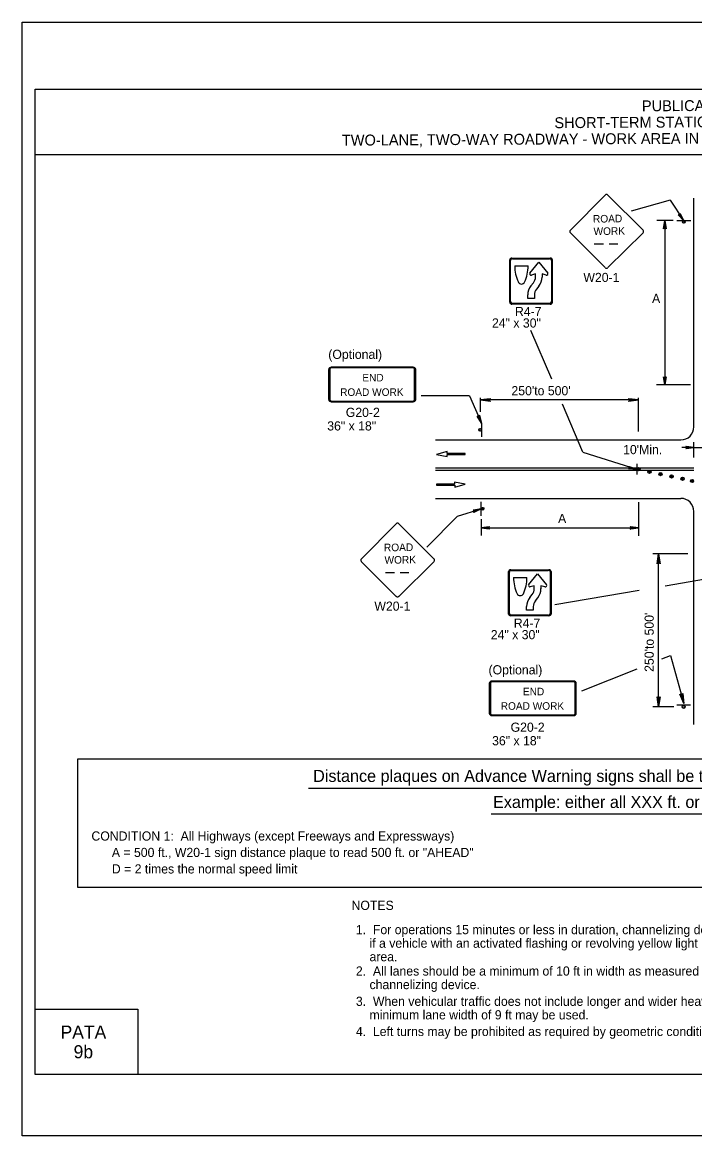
# Model space of a CAD drawing. Extents: x -14145 to -13521, y 30244 to 30661.
# Drawn here: x -13688.17 to -13672.76, y 30532.81 to 30558.31 of the extents above; entities that cross this region are included whole.
import ezdxf

# ---------------------------------------------------------------- set-up
doc = ezdxf.new("R2010")
doc.units = 0
for name, color, linetype in [('1', 7, 'Continuous'), ('10', 7, 'Continuous'), ('2', 7, 'Continuous'), ('4', 7, 'Continuous'), ('61', 7, 'Continuous')]:
    doc.layers.add(name, color=color, linetype=linetype)

msp = doc.modelspace()

# ---------------------------------------------------------------- linework, layer by layer
at = {"layer": '1'}
for p, q in [((-13674.814, 30554.351), (-13675.609, 30553.548)), ((-13673.945, 30553.548), (-13674.748, 30554.351)), ((-13673.32, 30554.235), (-13674.215, 30553.98)), ((-13673.32, 30554.235), (-13673.012, 30553.761)), ((-13672.779, 30549.042), (-13672.779, 30554.277)), ((-13673.252, 30553.766), (-13673.625, 30553.766)), ((-13673.445, 30553.766), (-13673.445, 30550.001)), ((-13673.169, 30553.766), (-13672.851, 30553.766)), ((-13675.609, 30553.482), (-13674.814, 30552.687)), ((-13674.748, 30552.687), (-13673.945, 30553.482)), ((-13675.061, 30553.234), (-13674.85, 30553.234)), ((-13674.718, 30553.234), (-13674.524, 30553.234)), ((-13676.998, 30551.893), (-13676.998, 30552.864)), ((-13676.98, 30551.906), (-13676.98, 30552.852)), ((-13676.949, 30552.906), (-13676.073, 30552.906)), ((-13676.935, 30552.891), (-13676.087, 30552.891)), ((-13676.042, 30552.852), (-13676.042, 30551.906)), ((-13676.024, 30552.864), (-13676.024, 30551.893)), ((-13676.885, 30552.728), (-13676.578, 30552.728)), ((-13676.538, 30552.559), (-13676.334, 30552.815)), ((-13676.334, 30552.815), (-13676.129, 30552.559)), ((-13676.514, 30552.27), (-13676.458, 30552.34)), ((-13676.41, 30552.542), (-13676.502, 30552.518)), ((-13676.41, 30552.472), (-13676.41, 30552.542)), ((-13676.164, 30552.518), (-13676.256, 30552.542)), ((-13676.256, 30552.542), (-13676.256, 30552.472)), ((-13676.588, 30551.979), (-13676.588, 30552.062)), ((-13676.434, 30552.062), (-13676.434, 30551.979)), ((-13676.331, 30552.265), (-13676.387, 30552.195)), ((-13676.073, 30551.851), (-13676.949, 30551.851)), ((-13676.087, 30551.867), (-13676.935, 30551.867)), ((-13676.434, 30551.979), (-13676.588, 30551.979)), ((-13676.038, 30550.132), (-13676.513, 30551.245)), ((-13681.151, 30550.357), (-13681.151, 30549.669)), ((-13681.126, 30550.357), (-13681.126, 30549.669)), ((-13679.217, 30550.408), (-13681.09, 30550.408)), ((-13679.217, 30550.408), (-13681.09, 30550.408)), ((-13679.217, 30550.393), (-13681.09, 30550.393)), ((-13679.217, 30550.393), (-13681.09, 30550.393)), ((-13679.181, 30549.669), (-13679.181, 30550.357)), ((-13679.156, 30549.669), (-13679.156, 30550.357)), ((-13681.09, 30549.632), (-13679.217, 30549.632)), ((-13681.09, 30549.617), (-13679.217, 30549.617)), ((-13677.92, 30549.75), (-13679.032, 30549.75)), ((-13677.921, 30549.749), (-13677.644, 30549.129)), ((-13675.326, 30548.464), (-13675.794, 30549.56)), ((-13677.644, 30549.129), (-13677.644, 30548.811)), ((-13678.701, 30548.742), (-13673.079, 30548.742)), ((-13672.777, 30548.567), (-13673.055, 30548.567)), ((-13672.777, 30548.342), (-13672.777, 30548.692)), ((-13672.777, 30548.567), (-13672.017, 30548.567)), ((-13678.437, 30548.477), (-13678.678, 30548.411)), ((-13678.678, 30548.411), (-13678.434, 30548.365)), ((-13678.437, 30548.432), (-13678.437, 30548.477)), ((-13678.02, 30548.432), (-13678.437, 30548.432)), ((-13678.434, 30548.365), (-13678.434, 30548.41)), ((-13678.434, 30548.41), (-13678.02, 30548.41)), ((-13678.02, 30548.41), (-13678.02, 30548.432)), ((-13675.326, 30548.464), (-13674.088, 30548.072)), ((-13678.701, 30548.1), (-13672.779, 30548.1)), ((-13678.701, 30548.046), (-13672.779, 30548.046)), ((-13674.088, 30548.192), (-13674.088, 30547.952)), ((-13678.264, 30547.726), (-13678.678, 30547.726)), ((-13678.678, 30547.726), (-13678.678, 30547.704)), ((-13678.02, 30547.725), (-13678.264, 30547.771)), ((-13678.264, 30547.771), (-13678.264, 30547.726)), ((-13678.678, 30547.704), (-13678.262, 30547.704)), ((-13678.262, 30547.659), (-13678.02, 30547.725)), ((-13678.262, 30547.704), (-13678.262, 30547.659)), ((-13678.701, 30547.404), (-13673.079, 30547.404)), ((-13677.655, 30547.007), (-13677.655, 30547.325)), ((-13678.194, 30546.999), (-13678.901, 30546.286)), ((-13678.195, 30546.998), (-13677.655, 30547.166)), ((-13672.779, 30542.223), (-13672.779, 30547.104)), ((-13679.605, 30546.822), (-13680.4, 30546.019)), ((-13678.736, 30546.019), (-13679.539, 30546.822)), ((-13677.654, 30546.925), (-13677.654, 30546.552)), ((-13677.654, 30546.731), (-13674.051, 30546.731)), ((-13680.4, 30545.953), (-13679.605, 30545.158)), ((-13679.539, 30545.158), (-13678.736, 30545.953)), ((-13673.587, 30542.633), (-13673.587, 30546.136)), ((-13679.851, 30545.705), (-13679.64, 30545.705)), ((-13679.508, 30545.705), (-13679.315, 30545.705)), ((-13677.027, 30544.755), (-13677.027, 30545.726)), ((-13677.009, 30544.768), (-13677.009, 30545.714)), ((-13676.978, 30545.768), (-13676.102, 30545.768)), ((-13676.964, 30545.753), (-13676.116, 30545.753)), ((-13676.071, 30545.714), (-13676.071, 30544.768)), ((-13676.053, 30545.726), (-13676.053, 30544.755)), ((-13676.914, 30545.59), (-13676.607, 30545.59)), ((-13676.567, 30545.421), (-13676.363, 30545.677)), ((-13676.363, 30545.677), (-13676.158, 30545.421)), ((-13672.338, 30545.582), (-13673.437, 30545.394)), ((-13676.543, 30545.132), (-13676.487, 30545.202)), ((-13676.439, 30545.404), (-13676.531, 30545.38)), ((-13676.439, 30545.334), (-13676.439, 30545.404)), ((-13676.193, 30545.38), (-13676.285, 30545.404)), ((-13676.285, 30545.404), (-13676.285, 30545.334)), ((-13674.032, 30545.292), (-13675.964, 30544.962)), ((-13676.617, 30544.841), (-13676.617, 30544.924)), ((-13676.463, 30544.924), (-13676.463, 30544.841)), ((-13676.36, 30545.127), (-13676.416, 30545.057)), ((-13676.102, 30544.713), (-13676.978, 30544.713)), ((-13676.116, 30544.729), (-13676.964, 30544.729)), ((-13676.463, 30544.841), (-13676.617, 30544.841)), ((-13677.469, 30543.168), (-13677.469, 30542.48)), ((-13677.444, 30543.168), (-13677.444, 30542.48)), ((-13675.535, 30543.219), (-13677.408, 30543.219)), ((-13675.535, 30543.219), (-13677.408, 30543.219)), ((-13675.535, 30543.204), (-13677.408, 30543.204)), ((-13675.535, 30543.204), (-13677.408, 30543.204)), ((-13675.499, 30542.48), (-13675.499, 30543.168)), ((-13675.474, 30542.48), (-13675.474, 30543.168)), ((-13673.171, 30542.675), (-13672.853, 30542.675)), ((-13677.408, 30542.443), (-13675.535, 30542.443)), ((-13677.408, 30542.428), (-13675.535, 30542.428))]:
    msp.add_line(p, q, dxfattribs=at)
for points in [[(-13673.093, 30553.923), (-13673.1, 30553.908), (-13673.012, 30553.761), (-13673.093, 30553.923), (-13673.09, 30553.931), (-13673.012, 30553.761), (-13673.114, 30553.896), (-13673.13, 30553.898), (-13673.012, 30553.761), (-13673.142, 30553.9), (-13673.13, 30553.898)], [(-13673.469, 30553.586), (-13673.457, 30553.592), (-13673.445, 30553.766), (-13673.469, 30553.586), (-13673.475, 30553.574), (-13673.445, 30553.766), (-13673.439, 30553.592), (-13673.427, 30553.586), (-13673.445, 30553.766), (-13673.415, 30553.574), (-13673.427, 30553.586)], [(-13673.427, 30550.181), (-13673.439, 30550.175), (-13673.445, 30550.001), (-13673.427, 30550.181), (-13673.415, 30550.187), (-13673.445, 30550.001), (-13673.457, 30550.169), (-13673.469, 30550.175), (-13673.445, 30550.001), (-13673.475, 30550.187), (-13673.469, 30550.175)], [(-13672.857, 30550.001), (-13673.633, 30550.001)], [(-13677.667, 30549.385), (-13677.667, 30549.707)], [(-13674.051, 30549.657), (-13677.667, 30549.657)], [(-13674.051, 30548.931), (-13674.051, 30549.707)], [(-13677.699, 30549.302), (-13677.708, 30549.288), (-13677.644, 30549.129), (-13677.699, 30549.302), (-13677.694, 30549.31), (-13677.644, 30549.129), (-13677.723, 30549.278), (-13677.74, 30549.283), (-13677.644, 30549.129), (-13677.75, 30549.287), (-13677.74, 30549.283)], [(-13672.957, 30548.591), (-13672.951, 30548.579), (-13672.777, 30548.567), (-13672.957, 30548.591), (-13672.963, 30548.597), (-13672.777, 30548.567), (-13672.951, 30548.561), (-13672.957, 30548.549), (-13672.777, 30548.567), (-13672.963, 30548.537), (-13672.957, 30548.549)], [(-13674.26, 30548.128), (-13674.255, 30548.112), (-13674.088, 30548.072), (-13674.26, 30548.128), (-13674.264, 30548.136), (-13674.088, 30548.072), (-13674.256, 30548.094), (-13674.268, 30548.084), (-13674.088, 30548.072), (-13674.278, 30548.077), (-13674.268, 30548.084)], [(-13674.051, 30547.319), (-13674.051, 30546.543)], [(-13677.833, 30547.132), (-13677.821, 30547.121), (-13677.655, 30547.166), (-13677.833, 30547.132), (-13677.84, 30547.138), (-13677.655, 30547.166), (-13677.813, 30547.104), (-13677.819, 30547.09), (-13677.655, 30547.166), (-13677.824, 30547.079), (-13677.819, 30547.09)], [(-13677.475, 30546.707), (-13677.481, 30546.719), (-13677.655, 30546.731), (-13677.475, 30546.707), (-13677.463, 30546.701), (-13677.655, 30546.731), (-13677.481, 30546.737), (-13677.475, 30546.749), (-13677.655, 30546.731), (-13677.463, 30546.761), (-13677.475, 30546.749)], [(-13674.231, 30546.749), (-13674.225, 30546.737), (-13674.051, 30546.731), (-13674.231, 30546.749), (-13674.237, 30546.761), (-13674.051, 30546.731), (-13674.219, 30546.719), (-13674.225, 30546.707), (-13674.051, 30546.731), (-13674.237, 30546.701), (-13674.225, 30546.707)], [(-13672.92, 30546.136), (-13673.723, 30546.136)], [(-13673.24, 30542.633), (-13673.723, 30542.633)]]:
    msp.add_lwpolyline(points, dxfattribs=at)
for centre, radius in [((-13673.011, 30553.732), 0.0298), ((-13677.678, 30548.972), 0.0298), ((-13674.051, 30548.071), 0.037), ((-13674.048, 30548.073), 0.0172), ((-13673.797, 30548.013), 0.037), ((-13673.795, 30548.015), 0.0172), ((-13673.544, 30547.96), 0.037), ((-13673.541, 30547.962), 0.0172), ((-13673.291, 30547.906), 0.037), ((-13673.288, 30547.908), 0.0172), ((-13673.038, 30547.853), 0.037), ((-13673.035, 30547.854), 0.0172), ((-13672.822, 30547.801), 0.037), ((-13672.819, 30547.803), 0.0172), ((-13677.619, 30547.166), 0.0298), ((-13673.012, 30542.629), 0.0358)]:
    msp.add_circle(centre, radius, dxfattribs=at)
for centre, radius, start, end in [((-13674.781, 30554.317), 0.0465, 45, 135), ((-13673.011, 30553.733), 0.0214, 85.7499, 80.479), ((-13675.576, 30553.514), 0.0465, 135, 225), ((-13673.978, 30553.514), 0.0465, 315, 45), ((-13674.781, 30552.719), 0.0465, 225, 315), ((-13673.079, 30549.042), 0.3, 270, 0), ((-13677.677, 30548.972), 0.0214, 355.7499, 350.479), ((-13673.079, 30547.104), 0.3, 0, 90), ((-13677.62, 30547.166), 0.0214, 175.7499, 170.479), ((-13679.572, 30546.791), 0.0465, 45, 135), ((-13680.367, 30545.988), 0.0465, 135, 225), ((-13678.768, 30545.988), 0.0465, 315, 45), ((-13679.571, 30545.193), 0.0465, 225, 315), ((-13673.013, 30542.63), 0.0257, 85.7499, 80.479)]:
    msp.add_arc(centre, radius, start, end, dxfattribs=at)
for centre, major_axis, ratio, start_param, end_param in [((-13676.949, 30552.864), (-0.0487, 0), 0.866667, 4.712389, 6.283185), ((-13676.935, 30552.852), (-0.0451, 0), 0.866667, 4.712389, 6.283185), ((-13676.087, 30552.852), (-0.0451, 0), 0.866667, 3.141593, 4.712389), ((-13676.072, 30552.864), (-0.0487, 0), 0.866667, 3.141593, 4.712389), ((-13675.736, 30552.724), (1.149, 0), 0.866667, 3.137591, 3.522165), ((-13677.732, 30552.725), (-1.154, 0), 0.866667, 2.761745, 3.144869), ((-13676.732, 30552.379), (0.0768, 0), 0.866667, 3.517117, 5.907661), ((-13676.511, 30552.544), (0.032, 0), 0.866667, 2.568526, 5.001662), ((-13676.679, 30552.472), (0.269, 0), 0.866667, 5.679854, 6.283438), ((-13676.681, 30552.472), (0.424, 0), 0.866667, 5.684484, 6.282418), ((-13676.156, 30552.544), (-0.032, 0), 0.866667, 1.281523, 3.71466), ((-13676.165, 30552.062), (-0.422, 0), 0.866667, 5.680583, 6.283185), ((-13676.167, 30552.062), (0.267, 0), 0.866667, 2.533053, 3.14213), ((-13676.949, 30551.893), (0.0487, 0), 0.866667, 3.141593, 4.712389), ((-13676.935, 30551.906), (0.0451, 0), 0.866667, 3.141593, 4.712389), ((-13676.087, 30551.906), (0.0451, 0), 0.866667, 4.712389, 6.283185), ((-13676.072, 30551.893), (0.0487, 0), 0.866667, 4.712389, 6.283185), ((-13681.088, 30550.356), (0.0609, 0), 0.839899, 1.570796, 3.141593), ((-13681.088, 30550.356), (0, -0.0365), 0.999938, 3.141593, 4.712389), ((-13679.216, 30550.356), (-0.0609, 0), 0.839899, 3.141593, 4.712389), ((-13679.216, 30550.356), (0, 0.0365), 0.999938, 4.712389, 6.283185), ((-13681.088, 30549.668), (0.0609, 0), 0.839899, 3.141593, 4.712389), ((-13681.088, 30549.668), (0, -0.0365), 0.999938, 4.712389, 6.283185), ((-13679.216, 30549.668), (0, 0.0365), 0.999938, 3.141593, 4.712389), ((-13679.216, 30549.668), (-0.0609, 0), 0.839899, 1.570796, 3.141593), ((-13676.977, 30545.727), (-0.0487, 0), 0.866667, 4.712389, 6.283185), ((-13676.962, 30545.715), (-0.0451, 0), 0.866667, 4.712389, 6.283185), ((-13676.114, 30545.715), (-0.0451, 0), 0.866667, 3.141593, 4.712389), ((-13676.1, 30545.727), (-0.0487, 0), 0.866667, 3.141593, 4.712389), ((-13675.764, 30545.587), (1.149, 0), 0.866667, 3.137591, 3.522165), ((-13677.759, 30545.588), (-1.154, 0), 0.866667, 2.761745, 3.144869), ((-13676.759, 30545.242), (0.0768, 0), 0.866667, 3.517117, 5.907661), ((-13676.539, 30545.407), (0.032, 0), 0.866667, 2.568526, 5.001662), ((-13676.706, 30545.335), (0.269, 0), 0.866667, 5.679854, 6.283438), ((-13676.708, 30545.336), (0.424, 0), 0.866667, 5.684484, 6.282418), ((-13676.183, 30545.407), (-0.032, 0), 0.866667, 1.281523, 3.71466), ((-13676.193, 30544.926), (-0.422, 0), 0.866667, 5.680583, 6.283185), ((-13676.194, 30544.926), (0.267, 0), 0.866667, 2.533053, 3.14213), ((-13676.977, 30544.756), (0.0487, 0), 0.866667, 3.141593, 4.712389), ((-13676.962, 30544.769), (0.0451, 0), 0.866667, 3.141593, 4.712389), ((-13676.114, 30544.769), (0.0451, 0), 0.866667, 4.712389, 6.283185), ((-13676.1, 30544.756), (0.0487, 0), 0.866667, 4.712389, 6.283185), ((-13677.408, 30543.168), (0.0609, 0), 0.839899, 1.570796, 3.141593), ((-13677.408, 30543.168), (0, -0.0365), 0.999938, 3.141593, 4.712389), ((-13675.536, 30543.168), (-0.0609, 0), 0.839899, 3.141593, 4.712389), ((-13675.536, 30543.168), (0, 0.0365), 0.999938, 4.712389, 6.283185), ((-13677.408, 30542.481), (0.0609, 0), 0.839899, 3.141593, 4.712389), ((-13677.408, 30542.481), (0, -0.0365), 0.999938, 4.712389, 6.283185), ((-13675.536, 30542.481), (0, 0.0365), 0.999938, 3.141593, 4.712389), ((-13675.536, 30542.481), (-0.0609, 0), 0.839899, 1.570796, 3.141593)]:
    msp.add_ellipse(centre, major_axis=major_axis, ratio=ratio, start_param=start_param, end_param=end_param, dxfattribs=at)
at = {"layer": '10'}
for p, q in [((-13687.874, 30556.777), (-13656.422, 30556.777)), ((-13687.874, 30534.207), (-13687.874, 30556.777)), ((-13687.874, 30555.277), (-13656.422, 30555.277)), ((-13687.874, 30535.707), (-13685.524, 30535.707)), ((-13685.524, 30535.707), (-13685.524, 30534.207)), ((-13656.422, 30534.207), (-13687.874, 30534.207))]:
    msp.add_line(p, q, dxfattribs=at)
at = {"layer": '2'}
for p, q in [((-13681.612, 30540.765), (-13661.662, 30540.765)), ((-13677.426, 30540.181), (-13665.989, 30540.181))]:
    msp.add_line(p, q, dxfattribs=at)
for points in [[(-13677.449, 30549.63), (-13677.457, 30549.646), (-13677.667, 30549.657), (-13677.449, 30549.63), (-13677.437, 30549.62), (-13677.667, 30549.657), (-13677.457, 30549.668), (-13677.449, 30549.683), (-13677.667, 30549.657), (-13677.437, 30549.694), (-13677.449, 30549.683)], [(-13674.269, 30549.685), (-13674.261, 30549.669), (-13674.051, 30549.657), (-13674.269, 30549.685), (-13674.28, 30549.694), (-13674.051, 30549.657), (-13674.261, 30549.647), (-13674.268, 30549.631), (-13674.051, 30549.657), (-13674.28, 30549.621), (-13674.268, 30549.631)], [(-13673.614, 30545.919), (-13673.599, 30545.927), (-13673.587, 30546.136), (-13673.614, 30545.919), (-13673.624, 30545.907), (-13673.587, 30546.136), (-13673.577, 30545.927), (-13673.561, 30545.919), (-13673.587, 30546.136), (-13673.551, 30545.907), (-13673.561, 30545.919)], [(-13673.51, 30543.727), (-13673.313, 30543.805), (-13673.006, 30542.707)], [(-13675.349, 30542.999), (-13674.082, 30543.501)], [(-13673.038, 30542.924), (-13673.051, 30542.912), (-13673.006, 30542.707), (-13673.038, 30542.924), (-13673.032, 30542.937), (-13673.006, 30542.707), (-13673.072, 30542.906), (-13673.089, 30542.909), (-13673.006, 30542.707), (-13673.102, 30542.917), (-13673.089, 30542.909)], [(-13673.56, 30542.851), (-13673.576, 30542.843), (-13673.587, 30542.633), (-13673.56, 30542.851), (-13673.55, 30542.862), (-13673.587, 30542.633), (-13673.597, 30542.843), (-13673.613, 30542.851), (-13673.587, 30542.633), (-13673.624, 30542.862), (-13673.613, 30542.851)]]:
    msp.add_lwpolyline(points, dxfattribs=at)
msp.add_lwpolyline([(-13686.903, 30541.442), (-13657.481, 30541.442), (-13657.481, 30538.495), (-13686.903, 30538.495)], close=True, dxfattribs=at)
at = {"layer": '61'}
msp.add_lwpolyline([(-13688.174, 30558.307), (-13655.174, 30558.307), (-13655.174, 30532.807), (-13688.174, 30532.807)], close=True, dxfattribs=at)

# ---------------------------------------------------------------- texts
at = {"layer": '1'}
for s, height, rotation, p in [('ROAD', 0.1735, 0.7566, (-13675.091, 30553.718)), ('WORK', 0.1733, 0.7588, (-13675.078, 30553.433)), ('ROAD', 0.1735, 0.7566, (-13679.882, 30546.19)), ('WORK', 0.1733, 0.7588, (-13679.869, 30545.905))]:
    msp.add_text(s, height=height, rotation=rotation, dxfattribs=at).set_placement(p)
for s, height, p in [('END', 0.173, (-13680.378, 30550.081)), ('ROAD WORK', 0.173, (-13680.887, 30549.75)), ('END', 0.173, (-13676.697, 30542.893)), ('ROAD WORK', 0.173, (-13677.206, 30542.562)), ('CONDITION 1:  All Highways (except Freeways and Expressways)', 0.21, (-13686.588, 30539.566)), ('      A = 500 ft., W20-1 sign distance plaque to read 500 ft. or "AHEAD"', 0.21, (-13686.588, 30539.19)), ('      D = 2 times the normal speed limit', 0.21, (-13686.588, 30538.813))]:
    msp.add_text(s, height=height, dxfattribs=at).set_placement(p)
at = {"layer": '2'}
for s, height, p in [('W20-1', 0.21, (-13675.312, 30552.358)), ('A', 0.21, (-13673.738, 30551.878)), ('R4-7', 0.21, (-13676.88, 30551.579)), ('24" x 30"', 0.21, (-13677.407, 30551.315)), ('(Optional)', 0.21, (-13681.159, 30550.597)), ("250'to 500'", 0.21, (-13676.961, 30549.764)), ('G20-2', 0.21, (-13680.758, 30549.268)), ('36" x 18"', 0.21, (-13681.183, 30548.958)), ("10'Min.", 0.21, (-13674.401, 30548.415)), ('A', 0.21, (-13675.892, 30546.838)), ('W20-1', 0.21, (-13680.103, 30544.83)), ('R4-7', 0.21, (-13676.907, 30544.441)), ('24" x 30"', 0.21, (-13677.434, 30544.177)), ('(Optional)', 0.21, (-13677.486, 30543.372)), ('G20-2', 0.21, (-13676.98, 30542.058)), ('36" x 18"', 0.21, (-13677.404, 30541.748)), ('Distance plaques on Advance Warning signs shall be the same series type.', 0.2772, (-13681.506, 30540.909)), ('Example: either all XXX ft. or all "AHEAD"', 0.2772, (-13677.383, 30540.313)), ('NOTES', 0.21, (-13680.626, 30537.978)), ('1.  For operations 15 minutes or less in duration, channelizing devices may be eliminated', 0.21, (-13680.526, 30537.422)), ('    if a vehicle with an activated flashing or revolving yellow light is present in the work ', 0.21, (-13680.526, 30537.112)), ('    area.', 0.21, (-13680.526, 30536.802)), ('2.  All lanes should be a minimum of 10 ft in width as measured to the near face of the ', 0.21, (-13680.526, 30536.474)), ('    channelizing device.', 0.21, (-13680.526, 30536.164)), ('3.  When vehicular traffic does not include longer and wider heavy commercial vehicles, a', 0.21, (-13680.526, 30535.781)), ('    minimum lane width of 9 ft may be used.', 0.21, (-13680.526, 30535.471)), ('4.  Left turns may be prohibited as required by geometric conditions.', 0.21, (-13680.526, 30535.09))]:
    msp.add_text(s, height=height, dxfattribs=at).set_placement(p)
msp.add_text("250'to 500'", height=0.21, rotation=90, dxfattribs=at).set_placement((-13673.699, 30543.43))
at = {"layer": '4'}
for s, p in [('PUBLICATION 213', (-13673.969, 30556.267)), ('SHORT-TERM STATIONARY OPERATION', (-13675.975, 30555.881)), ('TWO-LANE, TWO-WAY ROADWAY - WORK AREA IN THE CENTER OF AN INTERSECTION', (-13680.847, 30555.481))]:
    msp.add_text(s, height=0.25, rotation=0.31, dxfattribs=at).set_placement(p)
for s, p in [('PATA', (-13687.296, 30535.03)), ('9b', (-13686.996, 30534.58))]:
    msp.add_text(s, height=0.3, dxfattribs=at).set_placement(p)

doc.saveas('drawing.dxf')
